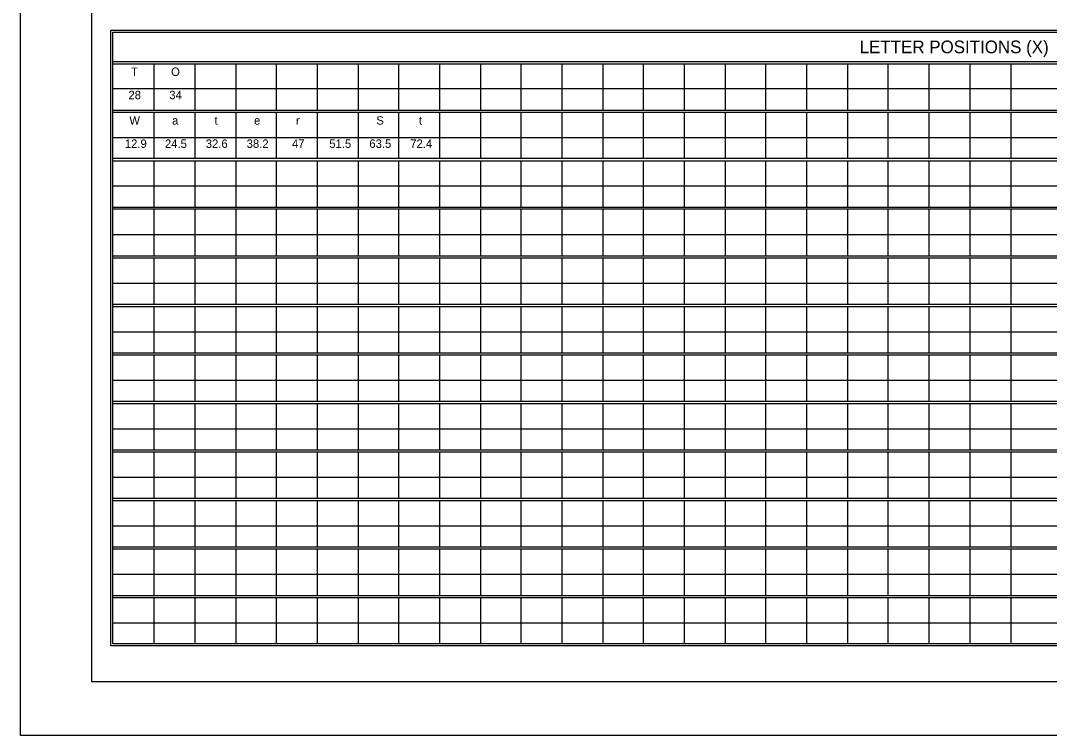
# Model space of a CAD drawing. Extents: x 1806251 to 1809821, y 414895 to 422886.
# Drawn here: x 1809672.13 to 1809679.34, y 414985.97 to 414990.98 of the extents above; entities that cross this region are included whole.
import ezdxf

# ---------------------------------------------------------------- set-up
doc = ezdxf.new("R2010")
doc.units = 0
doc.layers.add('GSSHT', color=7, linetype='Continuous')

msp = doc.modelspace()

# ---------------------------------------------------------------- linework, layer by layer
at = {"layer": 'GSSHT'}
for p, q in [((1809672.1349, 414985.9725), (1809672.1349, 414994.2262)), ((1809672.7816, 414990.6885), (1809684.4905, 414990.6885)), ((1809672.7816, 414990.6737), (1809684.4905, 414990.6737)), ((1809673.0681, 414990.6737), (1809673.0681, 414990.3489)), ((1809673.3545, 414990.6737), (1809673.3545, 414990.3489)), ((1809673.641, 414990.6737), (1809673.641, 414990.3489)), ((1809673.9245, 414990.6737), (1809673.9245, 414990.3489)), ((1809674.2109, 414990.6737), (1809674.2109, 414990.3489)), ((1809674.4973, 414990.6737), (1809674.4973, 414990.3489)), ((1809674.7808, 414990.6737), (1809674.7808, 414990.3489)), ((1809675.0673, 414990.6737), (1809675.0673, 414990.3489)), ((1809675.3537, 414990.6737), (1809675.3537, 414990.3489)), ((1809675.6372, 414990.6737), (1809675.6372, 414990.3489)), ((1809675.9237, 414990.6737), (1809675.9237, 414990.3489)), ((1809676.2101, 414990.6737), (1809676.2101, 414990.3489)), ((1809676.4936, 414990.6737), (1809676.4936, 414990.3489)), ((1809676.7801, 414990.6737), (1809676.7801, 414990.3489)), ((1809677.0665, 414990.6737), (1809677.0665, 414990.3489)), ((1809677.35, 414990.6737), (1809677.35, 414990.3489)), ((1809677.6364, 414990.6737), (1809677.6364, 414990.3489)), ((1809677.9229, 414990.6737), (1809677.9229, 414990.3489)), ((1809678.2064, 414990.6737), (1809678.2064, 414990.3489)), ((1809678.4928, 414990.6737), (1809678.4928, 414990.3489)), ((1809678.7793, 414990.6737), (1809678.7793, 414990.3489)), ((1809679.0657, 414990.6737), (1809679.0657, 414990.3489)), ((1809672.7816, 414990.4995), (1809683.6311, 414990.4995)), ((1809672.7816, 414990.3489), (1809684.4905, 414990.3489)), ((1809672.7816, 414990.3341), (1809684.4905, 414990.3341)), ((1809673.0681, 414990.3341), (1809673.0681, 414990.0122)), ((1809673.3545, 414990.3341), (1809673.3545, 414990.0122)), ((1809673.641, 414990.3341), (1809673.641, 414990.0122)), ((1809673.9245, 414990.3341), (1809673.9245, 414990.0122)), ((1809674.2109, 414990.3341), (1809674.2109, 414990.0122)), ((1809674.4973, 414990.3341), (1809674.4973, 414990.0122)), ((1809674.7808, 414990.3341), (1809674.7808, 414990.0122)), ((1809675.0673, 414990.3341), (1809675.0673, 414990.0122)), ((1809675.3537, 414990.3341), (1809675.3537, 414990.0122)), ((1809675.6372, 414990.3341), (1809675.6372, 414990.0122)), ((1809675.9237, 414990.3341), (1809675.9237, 414990.0122)), ((1809676.2101, 414990.3341), (1809676.2101, 414990.0122)), ((1809676.4936, 414990.3341), (1809676.4936, 414990.0122)), ((1809676.7801, 414990.3341), (1809676.7801, 414990.0122)), ((1809677.0665, 414990.3341), (1809677.0665, 414990.0122)), ((1809677.35, 414990.3341), (1809677.35, 414990.0122)), ((1809677.6364, 414990.3341), (1809677.6364, 414990.0122)), ((1809677.9229, 414990.3341), (1809677.9229, 414990.0122)), ((1809678.2064, 414990.3341), (1809678.2064, 414990.0122)), ((1809678.4928, 414990.3341), (1809678.4928, 414990.0122)), ((1809678.7793, 414990.3341), (1809678.7793, 414990.0122)), ((1809679.0657, 414990.3341), (1809679.0657, 414990.0122)), ((1809672.7816, 414990.1569), (1809683.6311, 414990.1569)), ((1809672.7816, 414990.0122), (1809684.4905, 414990.0122)), ((1809672.7816, 414989.9945), (1809684.4905, 414989.9945)), ((1809673.0681, 414989.9945), (1809673.0681, 414989.6697)), ((1809673.3545, 414989.9945), (1809673.3545, 414989.6697)), ((1809673.641, 414989.9945), (1809673.641, 414989.6697)), ((1809673.9245, 414989.9945), (1809673.9245, 414989.6697)), ((1809674.2109, 414989.9945), (1809674.2109, 414989.6697)), ((1809674.4973, 414989.9945), (1809674.4973, 414989.6697)), ((1809674.7808, 414989.9945), (1809674.7808, 414989.6697)), ((1809675.0673, 414989.9945), (1809675.0673, 414989.6697)), ((1809675.3537, 414989.9945), (1809675.3537, 414989.6697)), ((1809675.6372, 414989.9945), (1809675.6372, 414989.6697)), ((1809675.9237, 414989.9945), (1809675.9237, 414989.6697)), ((1809676.2101, 414989.9945), (1809676.2101, 414989.6697)), ((1809676.4936, 414989.9945), (1809676.4936, 414989.6697)), ((1809676.7801, 414989.9945), (1809676.7801, 414989.6697)), ((1809677.0665, 414989.9945), (1809677.0665, 414989.6697)), ((1809677.35, 414989.9945), (1809677.35, 414989.6697)), ((1809677.6364, 414989.9945), (1809677.6364, 414989.6697)), ((1809677.9229, 414989.9945), (1809677.9229, 414989.6697)), ((1809678.2064, 414989.9945), (1809678.2064, 414989.6697)), ((1809678.4928, 414989.9945), (1809678.4928, 414989.6697)), ((1809678.7793, 414989.9945), (1809678.7793, 414989.6697)), ((1809679.0657, 414989.9945), (1809679.0657, 414989.6697)), ((1809672.7816, 414989.8203), (1809683.6311, 414989.8203)), ((1809672.7816, 414989.6697), (1809684.4905, 414989.6697)), ((1809672.7816, 414989.6579), (1809684.4905, 414989.6579)), ((1809673.0681, 414989.6579), (1809673.0681, 414989.3301)), ((1809673.3545, 414989.6579), (1809673.3545, 414989.3301)), ((1809673.641, 414989.6579), (1809673.641, 414989.3301)), ((1809673.9245, 414989.6579), (1809673.9245, 414989.3301)), ((1809674.2109, 414989.6579), (1809674.2109, 414989.3301)), ((1809674.4973, 414989.6579), (1809674.4973, 414989.3301)), ((1809674.7808, 414989.6579), (1809674.7808, 414989.3301)), ((1809675.0673, 414989.6579), (1809675.0673, 414989.3301)), ((1809675.3537, 414989.6579), (1809675.3537, 414989.3301)), ((1809675.6372, 414989.6579), (1809675.6372, 414989.3301)), ((1809675.9237, 414989.6579), (1809675.9237, 414989.3301)), ((1809676.2101, 414989.6579), (1809676.2101, 414989.3301)), ((1809676.4936, 414989.6579), (1809676.4936, 414989.3301)), ((1809676.7801, 414989.6579), (1809676.7801, 414989.3301)), ((1809677.0665, 414989.6579), (1809677.0665, 414989.3301)), ((1809677.35, 414989.6579), (1809677.35, 414989.3301)), ((1809677.6364, 414989.6579), (1809677.6364, 414989.3301)), ((1809677.9229, 414989.6579), (1809677.9229, 414989.3301)), ((1809678.2064, 414989.6579), (1809678.2064, 414989.3301)), ((1809678.4928, 414989.6579), (1809678.4928, 414989.3301)), ((1809678.7793, 414989.6579), (1809678.7793, 414989.3301)), ((1809679.0657, 414989.6579), (1809679.0657, 414989.3301)), ((1809672.7816, 414989.4777), (1809683.6311, 414989.4777)), ((1809672.7816, 414989.3301), (1809684.4905, 414989.3301)), ((1809672.7816, 414989.3153), (1809684.4905, 414989.3153)), ((1809673.0681, 414989.3153), (1809673.0681, 414988.9905)), ((1809673.3545, 414989.3153), (1809673.3545, 414988.9905)), ((1809673.641, 414989.3153), (1809673.641, 414988.9905)), ((1809673.9245, 414989.3153), (1809673.9245, 414988.9905)), ((1809674.2109, 414989.3153), (1809674.2109, 414988.9905)), ((1809674.4973, 414989.3153), (1809674.4973, 414988.9905)), ((1809674.7808, 414989.3153), (1809674.7808, 414988.9905)), ((1809675.0673, 414989.3153), (1809675.0673, 414988.9905)), ((1809675.3537, 414989.3153), (1809675.3537, 414988.9905)), ((1809675.6372, 414989.3153), (1809675.6372, 414988.9905)), ((1809675.9237, 414989.3153), (1809675.9237, 414988.9905)), ((1809676.2101, 414989.3153), (1809676.2101, 414988.9905)), ((1809676.4936, 414989.3153), (1809676.4936, 414988.9905)), ((1809676.7801, 414989.3153), (1809676.7801, 414988.9905)), ((1809677.0665, 414989.3153), (1809677.0665, 414988.9905)), ((1809677.35, 414989.3153), (1809677.35, 414988.9905)), ((1809677.6364, 414989.3153), (1809677.6364, 414988.9905)), ((1809677.9229, 414989.3153), (1809677.9229, 414988.9905)), ((1809678.2064, 414989.3153), (1809678.2064, 414988.9905)), ((1809678.4928, 414989.3153), (1809678.4928, 414988.9905)), ((1809678.7793, 414989.3153), (1809678.7793, 414988.9905)), ((1809679.0657, 414989.3153), (1809679.0657, 414988.9905)), ((1809672.7816, 414989.1381), (1809683.6311, 414989.1381)), ((1809672.7816, 414988.9905), (1809684.4905, 414988.9905)), ((1809672.7816, 414988.9757), (1809684.4905, 414988.9757)), ((1809673.0681, 414988.9757), (1809673.0681, 414988.6509)), ((1809673.3545, 414988.9757), (1809673.3545, 414988.6509)), ((1809673.641, 414988.9757), (1809673.641, 414988.6509)), ((1809673.9245, 414988.9757), (1809673.9245, 414988.6509)), ((1809674.2109, 414988.9757), (1809674.2109, 414988.6509)), ((1809674.4973, 414988.9757), (1809674.4973, 414988.6509)), ((1809674.7808, 414988.9757), (1809674.7808, 414988.6509)), ((1809675.0673, 414988.9757), (1809675.0673, 414988.6509)), ((1809675.3537, 414988.9757), (1809675.3537, 414988.6509)), ((1809675.6372, 414988.9757), (1809675.6372, 414988.6509)), ((1809675.9237, 414988.9757), (1809675.9237, 414988.6509)), ((1809676.2101, 414988.9757), (1809676.2101, 414988.6509)), ((1809676.4936, 414988.9757), (1809676.4936, 414988.6509)), ((1809676.7801, 414988.9757), (1809676.7801, 414988.6509)), ((1809677.0665, 414988.9757), (1809677.0665, 414988.6509)), ((1809677.35, 414988.9757), (1809677.35, 414988.6509)), ((1809677.6364, 414988.9757), (1809677.6364, 414988.6509)), ((1809677.9229, 414988.9757), (1809677.9229, 414988.6509)), ((1809678.2064, 414988.9757), (1809678.2064, 414988.6509)), ((1809678.4928, 414988.9757), (1809678.4928, 414988.6509)), ((1809678.7793, 414988.9757), (1809678.7793, 414988.6509)), ((1809679.0657, 414988.9757), (1809679.0657, 414988.6509)), ((1809672.7816, 414988.7985), (1809683.6311, 414988.7985)), ((1809672.7816, 414988.6509), (1809684.4905, 414988.6509)), ((1809672.7816, 414988.6361), (1809684.4905, 414988.6361)), ((1809673.0681, 414988.6361), (1809673.0681, 414988.3113)), ((1809673.3545, 414988.6361), (1809673.3545, 414988.3113)), ((1809673.641, 414988.6361), (1809673.641, 414988.3113)), ((1809673.9245, 414988.6361), (1809673.9245, 414988.3113)), ((1809674.2109, 414988.6361), (1809674.2109, 414988.3113)), ((1809674.4973, 414988.6361), (1809674.4973, 414988.3113)), ((1809674.7808, 414988.6361), (1809674.7808, 414988.3113)), ((1809675.0673, 414988.6361), (1809675.0673, 414988.3113)), ((1809675.3537, 414988.6361), (1809675.3537, 414988.3113)), ((1809675.6372, 414988.6361), (1809675.6372, 414988.3113)), ((1809675.9237, 414988.6361), (1809675.9237, 414988.3113)), ((1809676.2101, 414988.6361), (1809676.2101, 414988.3113)), ((1809676.4936, 414988.6361), (1809676.4936, 414988.3113)), ((1809676.7801, 414988.6361), (1809676.7801, 414988.3113)), ((1809677.0665, 414988.6361), (1809677.0665, 414988.3113)), ((1809677.35, 414988.6361), (1809677.35, 414988.3113)), ((1809677.6364, 414988.6361), (1809677.6364, 414988.3113)), ((1809677.9229, 414988.6361), (1809677.9229, 414988.3113)), ((1809678.2064, 414988.6361), (1809678.2064, 414988.3113)), ((1809678.4928, 414988.6361), (1809678.4928, 414988.3113)), ((1809678.7793, 414988.6361), (1809678.7793, 414988.3113)), ((1809679.0657, 414988.6361), (1809679.0657, 414988.3113)), ((1809672.7816, 414988.4589), (1809683.6311, 414988.4589)), ((1809672.7816, 414988.3113), (1809684.4905, 414988.3113)), ((1809672.7816, 414988.2965), (1809684.4905, 414988.2965)), ((1809673.0681, 414988.2965), (1809673.0681, 414987.9717)), ((1809673.3545, 414988.2965), (1809673.3545, 414987.9717)), ((1809673.641, 414988.2965), (1809673.641, 414987.9717)), ((1809673.9245, 414988.2965), (1809673.9245, 414987.9717)), ((1809674.2109, 414988.2965), (1809674.2109, 414987.9717)), ((1809674.4973, 414988.2965), (1809674.4973, 414987.9717)), ((1809674.7808, 414988.2965), (1809674.7808, 414987.9717)), ((1809675.0673, 414988.2965), (1809675.0673, 414987.9717)), ((1809675.3537, 414988.2965), (1809675.3537, 414987.9717)), ((1809675.6372, 414988.2965), (1809675.6372, 414987.9717)), ((1809675.9237, 414988.2965), (1809675.9237, 414987.9717)), ((1809676.2101, 414988.2965), (1809676.2101, 414987.9717)), ((1809676.4936, 414988.2965), (1809676.4936, 414987.9717)), ((1809676.7801, 414988.2965), (1809676.7801, 414987.9717)), ((1809677.0665, 414988.2965), (1809677.0665, 414987.9717)), ((1809677.35, 414988.2965), (1809677.35, 414987.9717)), ((1809677.6364, 414988.2965), (1809677.6364, 414987.9717)), ((1809677.9229, 414988.2965), (1809677.9229, 414987.9717)), ((1809678.2064, 414988.2965), (1809678.2064, 414987.9717)), ((1809678.4928, 414988.2965), (1809678.4928, 414987.9717)), ((1809678.7793, 414988.2965), (1809678.7793, 414987.9717)), ((1809679.0657, 414988.2965), (1809679.0657, 414987.9717)), ((1809672.7816, 414988.1193), (1809683.6311, 414988.1193)), ((1809672.7816, 414987.9717), (1809684.4905, 414987.9717)), ((1809672.7816, 414987.9569), (1809684.4905, 414987.9569)), ((1809673.0681, 414987.9569), (1809673.0681, 414987.6321)), ((1809673.3545, 414987.9569), (1809673.3545, 414987.6321)), ((1809673.641, 414987.9569), (1809673.641, 414987.6321)), ((1809673.9245, 414987.9569), (1809673.9245, 414987.6321)), ((1809674.2109, 414987.9569), (1809674.2109, 414987.6321)), ((1809674.4973, 414987.9569), (1809674.4973, 414987.6321)), ((1809674.7808, 414987.9569), (1809674.7808, 414987.6321)), ((1809675.0673, 414987.9569), (1809675.0673, 414987.6321)), ((1809675.3537, 414987.9569), (1809675.3537, 414987.6321)), ((1809675.6372, 414987.9569), (1809675.6372, 414987.6321)), ((1809675.9237, 414987.9569), (1809675.9237, 414987.6321)), ((1809676.2101, 414987.9569), (1809676.2101, 414987.6321)), ((1809676.4936, 414987.9569), (1809676.4936, 414987.6321)), ((1809676.7801, 414987.9569), (1809676.7801, 414987.6321)), ((1809677.0665, 414987.9569), (1809677.0665, 414987.6321)), ((1809677.35, 414987.9569), (1809677.35, 414987.6321)), ((1809677.6364, 414987.9569), (1809677.6364, 414987.6321)), ((1809677.9229, 414987.9569), (1809677.9229, 414987.6321)), ((1809678.2064, 414987.9569), (1809678.2064, 414987.6321)), ((1809678.4928, 414987.9569), (1809678.4928, 414987.6321)), ((1809678.7793, 414987.9569), (1809678.7793, 414987.6321)), ((1809679.0657, 414987.9569), (1809679.0657, 414987.6321)), ((1809672.7816, 414987.7797), (1809683.6311, 414987.7797)), ((1809672.7816, 414987.6321), (1809684.4905, 414987.6321)), ((1809672.7816, 414987.6173), (1809684.4905, 414987.6173)), ((1809673.0681, 414987.6173), (1809673.0681, 414987.2925)), ((1809673.3545, 414987.6173), (1809673.3545, 414987.2925)), ((1809673.641, 414987.6173), (1809673.641, 414987.2925)), ((1809673.9245, 414987.6173), (1809673.9245, 414987.2925)), ((1809674.2109, 414987.6173), (1809674.2109, 414987.2925)), ((1809674.4973, 414987.6173), (1809674.4973, 414987.2925)), ((1809674.7808, 414987.6173), (1809674.7808, 414987.2925)), ((1809675.0673, 414987.6173), (1809675.0673, 414987.2925)), ((1809675.3537, 414987.6173), (1809675.3537, 414987.2925)), ((1809675.6372, 414987.6173), (1809675.6372, 414987.2925)), ((1809675.9237, 414987.6173), (1809675.9237, 414987.2925)), ((1809676.2101, 414987.6173), (1809676.2101, 414987.2925)), ((1809676.4936, 414987.6173), (1809676.4936, 414987.2925)), ((1809676.7801, 414987.6173), (1809676.7801, 414987.2925)), ((1809677.0665, 414987.6173), (1809677.0665, 414987.2925)), ((1809677.35, 414987.6173), (1809677.35, 414987.2925)), ((1809677.6364, 414987.6173), (1809677.6364, 414987.2925)), ((1809677.9229, 414987.6173), (1809677.9229, 414987.2925)), ((1809678.2064, 414987.6173), (1809678.2064, 414987.2925)), ((1809678.4928, 414987.6173), (1809678.4928, 414987.2925)), ((1809678.7793, 414987.6173), (1809678.7793, 414987.2925)), ((1809679.0657, 414987.6173), (1809679.0657, 414987.2925)), ((1809672.7816, 414987.4401), (1809683.6311, 414987.4401)), ((1809672.7816, 414987.2925), (1809684.4905, 414987.2925)), ((1809672.7816, 414987.2777), (1809684.4905, 414987.2777)), ((1809673.0681, 414987.2777), (1809673.0681, 414986.9529)), ((1809673.3545, 414987.2777), (1809673.3545, 414986.9529)), ((1809673.641, 414987.2777), (1809673.641, 414986.9529)), ((1809673.9245, 414987.2777), (1809673.9245, 414986.9529)), ((1809674.2109, 414987.2777), (1809674.2109, 414986.9529)), ((1809674.4973, 414987.2777), (1809674.4973, 414986.9529)), ((1809674.7808, 414987.2777), (1809674.7808, 414986.9529)), ((1809675.0673, 414987.2777), (1809675.0673, 414986.9529)), ((1809675.3537, 414987.2777), (1809675.3537, 414986.9529)), ((1809675.6372, 414987.2777), (1809675.6372, 414986.9529)), ((1809675.9237, 414987.2777), (1809675.9237, 414986.9529)), ((1809676.2101, 414987.2777), (1809676.2101, 414986.9529)), ((1809676.4936, 414987.2777), (1809676.4936, 414986.9529)), ((1809676.7801, 414987.2777), (1809676.7801, 414986.9529)), ((1809677.0665, 414987.2777), (1809677.0665, 414986.9529)), ((1809677.35, 414987.2777), (1809677.35, 414986.9529)), ((1809677.6364, 414987.2777), (1809677.6364, 414986.9529)), ((1809677.9229, 414987.2777), (1809677.9229, 414986.9529)), ((1809678.2064, 414987.2777), (1809678.2064, 414986.9529)), ((1809678.4928, 414987.2777), (1809678.4928, 414986.9529)), ((1809678.7793, 414987.2777), (1809678.7793, 414986.9529)), ((1809679.0657, 414987.2777), (1809679.0657, 414986.9529)), ((1809672.7816, 414987.1005), (1809683.6311, 414987.1005)), ((1809672.7816, 414986.9529), (1809684.4905, 414986.9529)), ((1809672.7816, 414986.9381), (1809684.4905, 414986.9381)), ((1809673.0681, 414986.9381), (1809673.0681, 414986.6133)), ((1809673.3545, 414986.9381), (1809673.3545, 414986.6133)), ((1809673.641, 414986.9381), (1809673.641, 414986.6133)), ((1809673.9245, 414986.9381), (1809673.9245, 414986.6133)), ((1809674.2109, 414986.9381), (1809674.2109, 414986.6133)), ((1809674.4973, 414986.9381), (1809674.4973, 414986.6133)), ((1809674.7808, 414986.9381), (1809674.7808, 414986.6133)), ((1809675.0673, 414986.9381), (1809675.0673, 414986.6133)), ((1809675.3537, 414986.9381), (1809675.3537, 414986.6133)), ((1809675.6372, 414986.9381), (1809675.6372, 414986.6133)), ((1809675.9237, 414986.9381), (1809675.9237, 414986.6133)), ((1809676.2101, 414986.9381), (1809676.2101, 414986.6133)), ((1809676.4936, 414986.9381), (1809676.4936, 414986.6133)), ((1809676.7801, 414986.9381), (1809676.7801, 414986.6133)), ((1809677.0665, 414986.9381), (1809677.0665, 414986.6133)), ((1809677.35, 414986.9381), (1809677.35, 414986.6133)), ((1809677.6364, 414986.9381), (1809677.6364, 414986.6133)), ((1809677.9229, 414986.9381), (1809677.9229, 414986.6133)), ((1809678.2064, 414986.9381), (1809678.2064, 414986.6133)), ((1809678.4928, 414986.9381), (1809678.4928, 414986.6133)), ((1809678.7793, 414986.9381), (1809678.7793, 414986.6133)), ((1809679.0657, 414986.9381), (1809679.0657, 414986.6133)), ((1809672.7816, 414986.7609), (1809683.6311, 414986.7609)), ((1809684.8891, 414985.9725), (1809672.1349, 414985.9725))]:
    msp.add_line(p, q, dxfattribs=at)
for points in [[(1809672.634, 414993.8512), (1809684.6381, 414993.8512), (1809684.6381, 414986.3475), (1809672.634, 414986.3475)], [(1809672.7669, 414990.91), (1809684.5052, 414990.91), (1809684.5052, 414986.5985), (1809672.7669, 414986.5985)], [(1809672.7816, 414990.8952), (1809684.4905, 414990.8952), (1809684.4905, 414986.6133), (1809672.7816, 414986.6133)]]:
    msp.add_lwpolyline(points, close=True, dxfattribs=at)

# ---------------------------------------------------------------- texts
for s, height, p in [('LETTER POSITIONS (X)', 0.088592, (1809678.0085, 414990.7475)), ('T', 0.059, (1809672.909, 414990.5883)), ('O', 0.059, (1809673.1885, 414990.5883)), ('28', 0.05903, (1809672.89, 414990.4256)), ('34', 0.05903, (1809673.176, 414990.4256)), ('W', 0.059, (1809672.8965, 414990.2475)), ('a', 0.059, (1809673.1955, 414990.2475)), ('t', 0.059, (1809673.4925, 414990.2475)), ('e', 0.059, (1809673.769, 414990.2475)), ('r', 0.059, (1809674.063, 414990.2475)), ('S', 0.059, (1809674.625, 414990.2475)), ('t', 0.059, (1809674.9235, 414990.2475)), ('12.9', 0.05903, (1809672.8645, 414990.0849)), ('24.5', 0.05903, (1809673.1455, 414990.0849)), ('32.6', 0.05903, (1809673.431, 414990.0849)), ('38.2', 0.05903, (1809673.7175, 414990.0849)), ('47', 0.05903, (1809674.0345, 414990.0849)), ('51.5', 0.05903, (1809674.296, 414990.0849)), ('63.5', 0.05903, (1809674.5765, 414990.0849)), ('72.4', 0.05903, (1809674.8625, 414990.0849))]:
    msp.add_text(s, height=height, dxfattribs=at).set_placement(p)

doc.saveas('drawing.dxf')
